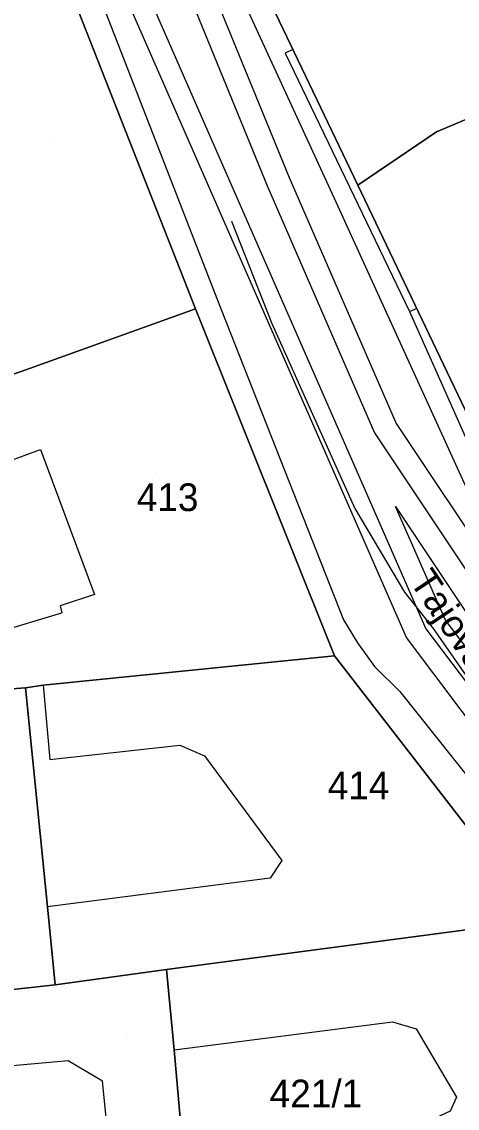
# Model space of a CAD drawing. Extents: x -263423 to -261326, y -1240067 to -1237864.
# Drawn here: x -263120.9 to -263089.4, y -1239786.4 to -1239708 of the extents above; entities that cross this region are included whole.
import ezdxf

# ---------------------------------------------------------------- set-up
doc = ezdxf.new("R2010")
doc.units = 0
for name, color, linetype in [('body_kn', 7, 'Continuous'), ('kladpar_druhypozemkov', 7, 'Continuous'), ('kladpar_hranice', 7, 'Continuous'), ('kladpar_parcelnecisla', 7, 'Continuous'), ('kladpar_plochy', 7, 'Continuous'), ('popisy', 7, 'Continuous'), ('tarchy_linie', 7, 'Continuous'), ('zappar_hrandruhpozemk', 7, 'Continuous')]:
    doc.layers.add(name, color=color, linetype=linetype)

msp = doc.modelspace()

# ---------------------------------------------------------------- linework, layer by layer
at = {"layer": 'body_kn'}
for p, q in [((-263101.3, -1239710.02), (-263101.3, -1239710.02)), ((-263101.87, -1239710.28), (-263101.87, -1239710.28)), ((-263090.93, -1239715.95), (-263090.93, -1239715.95)), ((-263101.57, -1239719.25), (-263101.57, -1239719.25)), ((-263103.14, -1239719.9), (-263103.14, -1239719.9)), ((-263103.14, -1239719.9), (-263103.14, -1239719.9)), ((-263096.62, -1239719.81), (-263096.62, -1239719.81)), ((-263098.29, -1239720.76), (-263098.29, -1239720.76)), ((-263105.75, -1239722.4), (-263105.75, -1239722.4)), ((-263106.8, -1239727.98), (-263106.8, -1239727.98)), ((-263108.34, -1239728.74), (-263108.34, -1239728.74)), ((-263092.37, -1239728.7), (-263092.37, -1239728.7)), ((-263092.88, -1239728.92), (-263092.88, -1239728.92)), ((-263092.88, -1239728.92), (-263092.88, -1239728.92)), ((-263102.83, -1239729.79), (-263102.83, -1239729.79)), ((-263093.85, -1239737.01), (-263093.85, -1239737.01)), ((-263095.41, -1239737.69), (-263095.41, -1239737.69)), ((-263119.54, -1239738.88), (-263119.54, -1239738.88)), ((-263093.89, -1239742.99), (-263093.89, -1239742.99)), ((-263093.89, -1239742.99), (-263093.89, -1239742.99)), ((-263096.83, -1239743.14), (-263096.83, -1239743.14)), ((-263093.25, -1239749.19), (-263093.25, -1239749.19)), ((-263115.63, -1239749.36), (-263115.63, -1239749.36)), ((-263118.12, -1239750.17), (-263118.12, -1239750.17)), ((-263117.99, -1239750.68), (-263117.99, -1239750.68)), ((-263097.64, -1239751.17), (-263097.64, -1239751.17)), ((-263090.28, -1239751.21), (-263090.28, -1239751.21)), ((-263091.69, -1239751.83), (-263091.69, -1239751.83)), ((-263091.69, -1239751.83), (-263091.69, -1239751.83)), ((-263091.16, -1239751.8), (-263091.16, -1239751.8)), ((-263096.63, -1239752.83), (-263096.63, -1239752.83)), ((-263093.1, -1239752.45), (-263093.1, -1239752.45)), ((-263098.29, -1239753.78), (-263098.29, -1239753.78)), ((-263098.29, -1239753.78), (-263098.29, -1239753.78)), ((-263095.42, -1239754.56), (-263095.42, -1239754.56)), ((-263120.63, -1239756.09), (-263120.63, -1239756.09)), ((-263119.36, -1239755.9), (-263119.36, -1239755.9)), ((-263119.36, -1239755.9), (-263119.36, -1239755.9)), ((-263093.58, -1239756.35), (-263093.58, -1239756.35)), ((-263109.48, -1239760.22), (-263109.48, -1239760.22)), ((-263107.7, -1239761), (-263107.7, -1239761)), ((-263118.87, -1239761.26), (-263118.87, -1239761.26)), ((-263102.11, -1239768.55), (-263102.11, -1239768.55)), ((-263102.95, -1239769.82), (-263102.95, -1239769.82)), ((-263119.04, -1239771.9), (-263119.04, -1239771.9)), ((-263110.44, -1239776.41), (-263110.44, -1239776.41)), ((-263118.49, -1239777.52), (-263118.49, -1239777.52)), ((-263094.12, -1239780.19), (-263094.12, -1239780.19)), ((-263092.4, -1239780.71), (-263092.4, -1239780.71)), ((-263109.89, -1239782.22), (-263109.89, -1239782.22)), ((-263109.89, -1239782.22), (-263109.89, -1239782.22)), ((-263117.55, -1239783.01), (-263117.55, -1239783.01)), ((-263115.07, -1239784.48), (-263115.07, -1239784.48)), ((-263089.48, -1239785.63), (-263089.48, -1239785.63))]:
    msp.add_line(p, q, dxfattribs=at)
at = {"layer": 'kladpar_druhypozemkov'}
for p, q in [((-263118.79, -1239716.56), (-263118.79, -1239716.56)), ((-263111.2, -1239740.53), (-263111.2, -1239740.53)), ((-263097.4, -1239761.93), (-263097.4, -1239761.93)), ((-263113.34, -1239781.03), (-263113.34, -1239781.03)), ((-263099.76, -1239784.42), (-263099.76, -1239784.42))]:
    msp.add_line(p, q, dxfattribs=at)
at = {"layer": 'kladpar_hranice'}
for points in [[(-263088.26, -1239686.33), (-263081.98, -1239695.09), (-263081.02, -1239696.05), (-263081.41, -1239696.31), (-263079.82, -1239698.99), (-263084.11, -1239701.65), (-263079.73, -1239708.36), (-263078.72, -1239710.03), (-263079.17, -1239710.28), (-263086.39, -1239713.94), (-263088.82, -1239715.07), (-263090.93, -1239715.95), (-263096.62, -1239719.81), (-263109.85, -1239692.14), (-263088.26, -1239686.33)], [(-263109.85, -1239692.14), (-263096.62, -1239719.81), (-263086.05, -1239741.92), (-263081.36, -1239750.04), (-263073.05, -1239760.54), (-263054.13, -1239785.3), (-263043.47, -1239799.19), (-263030.91, -1239815.51)], [(-263121.61, -1239695.01), (-263108.34, -1239728.74), (-263120.93, -1239733.26), (-263127.8, -1239735.54), (-263133.38, -1239737.64), (-263133.95, -1239737.76), (-263146.95, -1239701.04), (-263138.77, -1239699.07), (-263138.83, -1239698.75), (-263136.42, -1239698.18), (-263136.29, -1239698.5), (-263136.1, -1239698.43), (-263132.93, -1239697.67), (-263132.36, -1239697.54), (-263132.49, -1239697.1), (-263130.33, -1239696.59), (-263130.26, -1239696.9), (-263121.61, -1239695.01)], [(-263049.1, -1239834.16), (-263049.86, -1239831.54), (-263052.44, -1239822.22), (-263053.82, -1239817.18), (-263053.05, -1239816.8), (-263052.6, -1239816.35), (-263052.34, -1239815.78), (-263052.28, -1239815.14), (-263052.47, -1239814.44), (-263052.91, -1239813.74), (-263068.52, -1239792.82), (-263083.5, -1239772.85), (-263098.29, -1239753.78), (-263108.34, -1239728.74), (-263121.61, -1239695.01)], [(-263088.82, -1239715.07), (-263084.51, -1239723.06), (-263081.38, -1239721.55), (-263080.62, -1239722.89), (-263079.53, -1239722.83), (-263077.63, -1239726.73), (-263076.81, -1239726.8), (-263075.35, -1239729.67), (-263075.99, -1239730.76), (-263075.61, -1239731.14), (-263086.05, -1239741.92), (-263096.62, -1239719.81), (-263090.93, -1239715.95), (-263088.82, -1239715.07)], [(-263120.93, -1239733.26), (-263108.34, -1239728.74), (-263098.29, -1239753.78), (-263119.36, -1239755.9), (-263120.63, -1239756.09), (-263123.95, -1239756.32), (-263127.39, -1239756.19), (-263128.22, -1239753.71), (-263131.79, -1239742.59), (-263133.38, -1239737.64), (-263127.8, -1239735.54), (-263120.93, -1239733.26)], [(-263098.29, -1239753.78), (-263083.5, -1239772.85), (-263110.44, -1239776.41), (-263118.49, -1239777.52), (-263119.04, -1239771.9), (-263120.63, -1239756.09), (-263119.36, -1239755.9), (-263098.29, -1239753.78)], [(-263127.39, -1239756.19), (-263123.95, -1239756.32), (-263120.63, -1239756.09), (-263119.04, -1239771.9), (-263118.49, -1239777.52), (-263122.19, -1239777.94), (-263132.37, -1239778.44), (-263147.03, -1239779.78), (-263165.19, -1239781.57), (-263167.44, -1239759.51), (-263127.39, -1239756.19)], [(-263068.52, -1239792.82), (-263077.72, -1239796.08), (-263080.02, -1239796.14), (-263080.15, -1239796.15), (-263080.51, -1239793.96), (-263088.8, -1239795.28), (-263088.57, -1239796.92), (-263092.59, -1239797.22), (-263108.55, -1239798.54), (-263109.1, -1239791.14), (-263109.22, -1239789.87), (-263109.89, -1239782.22), (-263110.44, -1239776.41), (-263083.5, -1239772.85), (-263068.52, -1239792.82)], [(-263122.19, -1239777.94), (-263118.49, -1239777.52), (-263110.44, -1239776.41), (-263109.89, -1239782.22), (-263109.22, -1239789.87), (-263109.1, -1239791.14), (-263108.55, -1239798.54), (-263116.4, -1239799.01), (-263119.15, -1239799.13), (-263119.63, -1239792.68), (-263135.39, -1239794.01), (-263135.53, -1239791.28), (-263136.17, -1239784.61), (-263131.79, -1239784.29), (-263132.37, -1239778.44), (-263122.19, -1239777.94)]]:
    msp.add_lwpolyline(points, dxfattribs=at)
at = {"layer": 'kladpar_plochy'}
for points in [[(-263088.26, -1239686.33), (-263081.98, -1239695.09), (-263081.02, -1239696.05), (-263081.41, -1239696.31), (-263079.82, -1239698.99), (-263084.11, -1239701.65), (-263079.73, -1239708.36), (-263078.72, -1239710.03), (-263079.17, -1239710.28), (-263086.39, -1239713.94), (-263088.82, -1239715.07), (-263090.93, -1239715.95), (-263096.62, -1239719.81), (-263109.85, -1239692.14)], [(-263121.61, -1239695.01), (-263108.34, -1239728.74), (-263120.93, -1239733.26), (-263127.8, -1239735.54), (-263133.38, -1239737.64), (-263133.95, -1239737.76), (-263146.95, -1239701.04), (-263138.77, -1239699.07), (-263138.83, -1239698.75), (-263136.42, -1239698.18), (-263136.29, -1239698.5), (-263136.1, -1239698.43), (-263132.93, -1239697.67), (-263132.36, -1239697.54), (-263132.49, -1239697.1), (-263130.33, -1239696.59), (-263130.26, -1239696.9)], [(-263088.82, -1239715.07), (-263084.51, -1239723.06), (-263081.38, -1239721.55), (-263080.62, -1239722.89), (-263079.53, -1239722.83), (-263077.63, -1239726.73), (-263076.81, -1239726.8), (-263075.35, -1239729.67), (-263075.99, -1239730.76), (-263075.61, -1239731.14), (-263086.05, -1239741.92), (-263096.62, -1239719.81), (-263090.93, -1239715.95)], [(-263120.93, -1239733.26), (-263108.34, -1239728.74), (-263098.29, -1239753.78), (-263119.36, -1239755.9), (-263120.63, -1239756.09), (-263123.95, -1239756.32), (-263127.39, -1239756.19), (-263128.22, -1239753.71), (-263131.79, -1239742.59), (-263133.38, -1239737.64), (-263127.8, -1239735.54)], [(-263098.29, -1239753.78), (-263083.5, -1239772.85), (-263110.44, -1239776.41), (-263118.49, -1239777.52), (-263119.04, -1239771.9), (-263120.63, -1239756.09), (-263119.36, -1239755.9)], [(-263127.39, -1239756.19), (-263123.95, -1239756.32), (-263120.63, -1239756.09), (-263119.04, -1239771.9), (-263118.49, -1239777.52), (-263122.19, -1239777.94), (-263132.37, -1239778.44), (-263147.03, -1239779.78), (-263165.19, -1239781.57), (-263167.44, -1239759.51)], [(-263068.52, -1239792.82), (-263077.72, -1239796.08), (-263080.02, -1239796.14), (-263080.15, -1239796.15), (-263080.51, -1239793.96), (-263088.8, -1239795.28), (-263088.57, -1239796.92), (-263092.59, -1239797.22), (-263108.55, -1239798.54), (-263109.1, -1239791.14), (-263109.22, -1239789.87), (-263109.89, -1239782.22), (-263110.44, -1239776.41), (-263083.5, -1239772.85)], [(-263122.19, -1239777.94), (-263118.49, -1239777.52), (-263110.44, -1239776.41), (-263109.89, -1239782.22), (-263109.22, -1239789.87), (-263109.1, -1239791.14), (-263108.55, -1239798.54), (-263116.4, -1239799.01), (-263119.15, -1239799.13), (-263119.63, -1239792.68), (-263135.39, -1239794.01), (-263135.53, -1239791.28), (-263136.17, -1239784.61), (-263131.79, -1239784.29), (-263132.37, -1239778.44)]]:
    msp.add_lwpolyline(points, close=True, dxfattribs=at)
for points in [[(-263109.85, -1239692.14), (-263096.62, -1239719.81), (-263086.05, -1239741.92), (-263081.36, -1239750.04), (-263073.05, -1239760.54), (-263054.13, -1239785.3), (-263043.47, -1239799.19), (-263030.91, -1239815.51)], [(-263049.1, -1239834.16), (-263049.86, -1239831.54), (-263052.44, -1239822.22), (-263053.82, -1239817.18), (-263053.05, -1239816.8), (-263052.6, -1239816.35), (-263052.34, -1239815.78), (-263052.28, -1239815.14), (-263052.47, -1239814.44), (-263052.91, -1239813.74), (-263068.52, -1239792.82), (-263083.5, -1239772.85), (-263098.29, -1239753.78), (-263108.34, -1239728.74), (-263121.61, -1239695.01)]]:
    msp.add_lwpolyline(points, dxfattribs=at)
at = {"layer": 'tarchy_linie'}
for p, q in [((-263117.13, -1239685.79), (-263103.14, -1239719.9)), ((-263120.29, -1239686.64), (-263091.69, -1239751.83)), ((-263092.88, -1239728.92), (-263092.37, -1239728.7))]:
    msp.add_line(p, q, dxfattribs=at)
for points in [[(-263160.09, -1239829.56), (-263044.98, -1239821.29), (-263045.16, -1239818.43), (-263083.07, -1239765.76), (-263093.1, -1239752.45), (-263121.79, -1239687.05), (-263120.52, -1239686.7), (-263120.29, -1239686.64), (-263117.13, -1239685.79), (-263115.48, -1239685.35), (-263101.57, -1239719.25), (-263093.85, -1239737.01), (-263064.42, -1239781.05), (-263037.12, -1239820.85), (-262910.42, -1239814.67)], [(-263101.3, -1239710.02), (-263101.87, -1239710.28), (-263092.88, -1239728.92), (-263088.15, -1239739.52), (-263084.15, -1239747.07), (-263082.16, -1239750.1), (-263078.88, -1239754.28), (-263073.72, -1239760.96), (-263069.39, -1239766.68), (-263062.54, -1239776.02), (-263053.97, -1239786.73), (-263048.35, -1239794.4), (-263042.53, -1239801.32), (-263038.73, -1239806.72), (-263031.38, -1239816.09)], [(-263103.14, -1239719.9), (-263095.41, -1239737.69), (-263065.83, -1239781.99), (-263034.18, -1239828.14), (-263033.47, -1239872.58), (-263031.76, -1239917.23), (-263029.83, -1239962.06)], [(-263105.75, -1239722.4), (-263102.83, -1239729.79), (-263096.83, -1239743.14), (-263093.25, -1239749.19), (-263091.16, -1239751.8), (-263086.58, -1239758.39), (-263074.11, -1239775.07), (-263059.24, -1239795.91), (-263045.55, -1239814.04), (-263044.65, -1239815.33), (-263044.32, -1239816.33), (-263043.56, -1239822.7), (-263042.71, -1239822.6), (-263040.43, -1239858.55), (-263038.95, -1239880.76), (-263037.22, -1239901.99), (-263035.84, -1239922.42), (-263035.41, -1239924.83), (-263035.28, -1239930.48), (-263033.47, -1239954.15)], [(-263093.89, -1239742.99), (-263071.43, -1239776.66), (-263080.61, -1239763.9), (-263090.28, -1239751.21), (-263093.89, -1239742.99)], [(-263091.69, -1239751.83), (-263081.84, -1239764.83), (-263043.91, -1239817.53), (-263043.35, -1239822.73), (-263042.81, -1239822.68), (-263040.4, -1239858.87), (-263032.77, -1239966.22)]]:
    msp.add_lwpolyline(points, dxfattribs=at)
at = {"layer": 'zappar_hrandruhpozemk'}
for p, q in [((-263119.82, -1239694.51), (-263106.8, -1239727.98)), ((-263119.54, -1239738.88), (-263115.63, -1239749.36)), ((-263128.22, -1239753.71), (-263117.99, -1239750.68)), ((-263107.7, -1239761), (-263102.11, -1239768.55)), ((-263092.4, -1239780.71), (-263089.48, -1239785.63)), ((-263117.55, -1239783.01), (-263131.79, -1239784.29)), ((-263115.07, -1239784.48), (-263117.55, -1239783.01))]:
    msp.add_line(p, q, dxfattribs=at)
for points in [[(-263075.73, -1239761.23), (-263083.09, -1239751.82), (-263087.66, -1239744.08), (-263098.29, -1239720.76), (-263111.38, -1239692.39)], [(-263106.8, -1239727.98), (-263097.64, -1239751.17), (-263096.63, -1239752.83), (-263095.42, -1239754.56), (-263093.58, -1239756.35), (-263088.37, -1239762.88), (-263081.58, -1239772.03)], [(-263122.03, -1239739.51), (-263121.91, -1239739.76), (-263119.54, -1239738.88)], [(-263115.63, -1239749.36), (-263118.12, -1239750.17), (-263117.99, -1239750.68)], [(-263119.36, -1239755.9), (-263118.87, -1239761.26), (-263109.48, -1239760.22), (-263107.7, -1239761)], [(-263102.11, -1239768.55), (-263102.95, -1239769.82), (-263119.04, -1239771.9)], [(-263109.89, -1239782.22), (-263094.12, -1239780.19), (-263092.4, -1239780.71)], [(-263109.1, -1239791.14), (-263114.33, -1239791.63), (-263115.07, -1239784.48)], [(-263089.48, -1239785.63), (-263089.93, -1239786.65), (-263092.94, -1239788.04), (-263109.22, -1239789.87)]]:
    msp.add_lwpolyline(points, dxfattribs=at)

# ---------------------------------------------------------------- texts
at = {"layer": 'kladpar_parcelnecisla'}
for s, p in [('413', (-263112.592, -1239743.33)), ('414', (-263098.79, -1239764.13)), ('421/1', (-263102.987, -1239786.37))]:
    msp.add_text(s, height=2, dxfattribs=at).set_placement(p)
at = {"layer": 'popisy'}
msp.add_text('Tajovského', height=2, rotation=304, dxfattribs=at).set_placement((-263092.925, -1239748.404))

doc.saveas('drawing.dxf')
